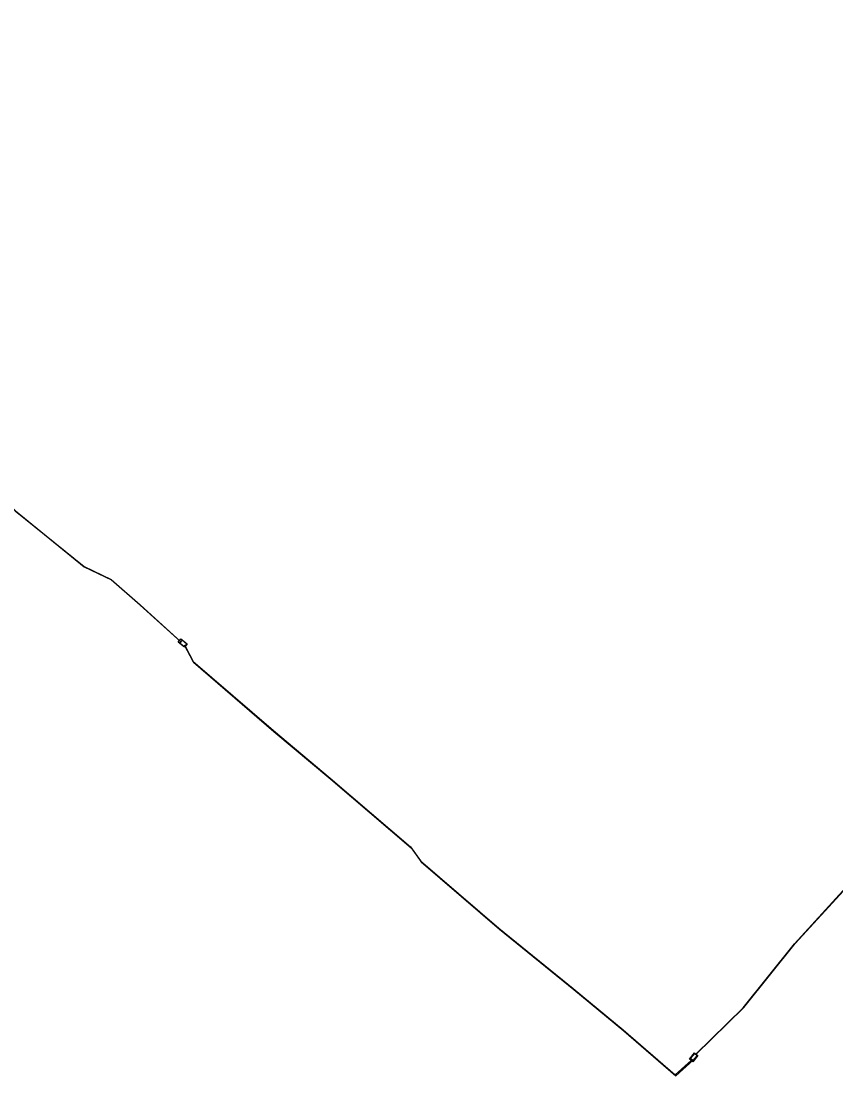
# Model space of a CAD drawing. Extents: x 6494530 to 6506885, y 5884901 to 5892312.
# Drawn here: x 6502046.1 to 6502204.9, y 5886255.2 to 5886460.7 of the extents above; entities that cross this region are included whole.
import ezdxf

# ---------------------------------------------------------------- set-up
doc = ezdxf.new("R2010")
doc.units = 0
for name, color, linetype in [('Studnia_istn_UM_UTP', 7, 'Continuous'), ('studnie do wyrysu', 7, 'Continuous'), ('trasa rurociągu do wyrysu', 7, 'Continuous'), ('W ISTN OTK96J', 7, 'Continuous')]:
    doc.layers.add(name, color=color, linetype=linetype)

msp = doc.modelspace()

# ---------------------------------------------------------------- linework, layer by layer
at = {"layer": 'Studnia_istn_UM_UTP'}
for points in [[(6502177.4, 5886259.54), (6502176.62, 5886258.64), (6502177.15, 5886258.19), (6502177.92, 5886259.09)], [(6502177.4, 5886259.54), (6502176.62, 5886258.64), (6502177.15, 5886258.19), (6502177.92, 5886259.09)], [(6502177.4, 5886259.54), (6502176.62, 5886258.64), (6502177.15, 5886258.19), (6502177.92, 5886259.09)], [(6502177.4, 5886259.54), (6502176.62, 5886258.64), (6502177.15, 5886258.19), (6502177.92, 5886259.09)], [(6502177.4, 5886259.54), (6502176.63, 5886258.64), (6502177.15, 5886258.19), (6502177.92, 5886259.09)], [(6502177.4, 5886259.54), (6502176.63, 5886258.64), (6502177.15, 5886258.19), (6502177.92, 5886259.09)], [(6502177.4, 5886259.54), (6502176.63, 5886258.64), (6502177.15, 5886258.19), (6502177.92, 5886259.09)], [(6502177.4, 5886259.54), (6502176.63, 5886258.64), (6502177.15, 5886258.19), (6502177.92, 5886259.09)], [(6502177.4, 5886259.54), (6502176.63, 5886258.64), (6502177.15, 5886258.19), (6502177.92, 5886259.09)], [(6502177.4, 5886259.54), (6502176.63, 5886258.64), (6502177.15, 5886258.19), (6502177.92, 5886259.09)], [(6502177.4, 5886259.54), (6502176.63, 5886258.64), (6502177.15, 5886258.19), (6502177.92, 5886259.09)], [(6502177.4, 5886259.54), (6502176.63, 5886258.64), (6502177.15, 5886258.19), (6502177.92, 5886259.09)]]:
    msp.add_lwpolyline(points, close=True, dxfattribs=at)
at = {"layer": 'studnie do wyrysu'}
for points in [[(6502078.42, 5886339.31), (6502077.52, 5886340.08), (6502077.07, 5886339.56), (6502077.97, 5886338.78)], [(6502078.42, 5886339.31), (6502077.52, 5886340.08), (6502077.07, 5886339.56), (6502077.97, 5886338.78)], [(6502078.42, 5886339.31), (6502077.52, 5886340.08), (6502077.07, 5886339.56), (6502077.97, 5886338.78)], [(6502078.42, 5886339.31), (6502077.52, 5886340.08), (6502077.07, 5886339.56), (6502077.97, 5886338.78)], [(6502078.42, 5886339.31), (6502077.52, 5886340.08), (6502077.07, 5886339.56), (6502077.97, 5886338.78)], [(6502078.42, 5886339.31), (6502077.52, 5886340.08), (6502077.07, 5886339.56), (6502077.97, 5886338.78)], [(6502177.4, 5886259.54), (6502176.62, 5886258.64), (6502177.15, 5886258.19), (6502177.92, 5886259.09)], [(6502177.4, 5886259.54), (6502176.62, 5886258.64), (6502177.15, 5886258.19), (6502177.92, 5886259.09)], [(6502177.4, 5886259.54), (6502176.62, 5886258.64), (6502177.15, 5886258.19), (6502177.92, 5886259.09)], [(6502177.4, 5886259.54), (6502176.62, 5886258.64), (6502177.15, 5886258.19), (6502177.92, 5886259.09)], [(6502177.4, 5886259.54), (6502176.63, 5886258.64), (6502177.15, 5886258.19), (6502177.92, 5886259.09)], [(6502177.4, 5886259.54), (6502176.63, 5886258.64), (6502177.15, 5886258.19), (6502177.92, 5886259.09)], [(6502177.4, 5886259.54), (6502176.63, 5886258.64), (6502177.15, 5886258.19), (6502177.92, 5886259.09)], [(6502177.4, 5886259.54), (6502176.63, 5886258.64), (6502177.15, 5886258.19), (6502177.92, 5886259.09)], [(6502177.4, 5886259.54), (6502176.63, 5886258.64), (6502177.15, 5886258.19), (6502177.92, 5886259.09)], [(6502177.4, 5886259.54), (6502176.63, 5886258.64), (6502177.15, 5886258.19), (6502177.92, 5886259.09)], [(6502177.4, 5886259.54), (6502176.63, 5886258.64), (6502177.15, 5886258.19), (6502177.92, 5886259.09)], [(6502177.4, 5886259.54), (6502176.63, 5886258.64), (6502177.15, 5886258.19), (6502177.92, 5886259.09)]]:
    msp.add_lwpolyline(points, close=True, dxfattribs=at)
at = {"layer": 'trasa rurociągu do wyrysu'}
for points in [[(6501906.28, 5886460.68), (6501927.76, 5886455.07), (6501950.39, 5886449.55), (6501967.78, 5886433.99), (6501970.36, 5886431.28), (6501986.99, 5886416.88), (6501988.47, 5886414.99), (6502000, 5886404.62), (6502008.53, 5886397.7), (6502009.95, 5886397.06), (6502023.13, 5886385.54), (6502030.39, 5886379.29), (6502034.4, 5886375.44), (6502038.9, 5886371.18), (6502045.02, 5886365.26), (6502058.43, 5886354.38), (6502063.75, 5886351.83), (6502069.36, 5886346.91), (6502077.25, 5886339.75)], [(6501906.28, 5886460.68), (6501927.76, 5886455.07), (6501950.39, 5886449.55), (6501967.78, 5886433.99), (6501970.36, 5886431.28), (6501986.99, 5886416.88), (6501988.47, 5886414.99), (6502000, 5886404.62), (6502008.53, 5886397.7), (6502009.95, 5886397.06), (6502023.13, 5886385.54), (6502030.39, 5886379.29), (6502034.4, 5886375.44), (6502038.9, 5886371.18), (6502045.02, 5886365.26), (6502058.43, 5886354.38), (6502063.75, 5886351.83), (6502069.36, 5886346.91), (6502077.25, 5886339.75)], [(6501906.28, 5886460.68), (6501927.76, 5886455.07), (6501950.39, 5886449.55), (6501967.78, 5886433.99), (6501970.36, 5886431.28), (6501986.99, 5886416.88), (6501988.47, 5886414.99), (6502000, 5886404.62), (6502008.53, 5886397.7), (6502009.95, 5886397.06), (6502023.13, 5886385.54), (6502030.39, 5886379.29), (6502034.4, 5886375.44), (6502038.9, 5886371.18), (6502045.02, 5886365.26), (6502058.43, 5886354.38), (6502063.75, 5886351.83), (6502069.36, 5886346.91), (6502077.25, 5886339.75)], [(6501906.28, 5886460.68), (6501927.76, 5886455.07), (6501950.39, 5886449.55), (6501967.78, 5886433.99), (6501970.36, 5886431.28), (6501986.99, 5886416.88), (6501988.47, 5886414.99), (6502000, 5886404.62), (6502008.53, 5886397.7), (6502009.95, 5886397.06), (6502023.13, 5886385.54), (6502030.39, 5886379.29), (6502034.4, 5886375.44), (6502038.9, 5886371.18), (6502045.02, 5886365.26), (6502058.43, 5886354.38), (6502063.75, 5886351.83), (6502069.36, 5886346.91), (6502077.25, 5886339.75)], [(6501906.28, 5886460.68), (6501927.76, 5886455.07), (6501950.39, 5886449.55), (6501967.78, 5886433.99), (6501970.36, 5886431.28), (6501986.99, 5886416.88), (6501988.47, 5886414.99), (6502000, 5886404.62), (6502008.53, 5886397.7), (6502009.95, 5886397.06), (6502023.13, 5886385.54), (6502030.39, 5886379.29), (6502034.4, 5886375.44), (6502038.9, 5886371.18), (6502045.02, 5886365.26), (6502058.43, 5886354.38), (6502063.75, 5886351.83), (6502069.36, 5886346.91), (6502077.25, 5886339.75)], [(6501906.28, 5886460.68), (6501927.76, 5886455.07), (6501950.39, 5886449.55), (6501967.78, 5886433.99), (6501970.36, 5886431.28), (6501986.99, 5886416.88), (6501988.47, 5886414.99), (6502000, 5886404.62), (6502008.53, 5886397.7), (6502009.95, 5886397.06), (6502023.13, 5886385.54), (6502030.39, 5886379.29), (6502034.4, 5886375.44), (6502038.9, 5886371.18), (6502045.02, 5886365.26), (6502058.43, 5886354.38), (6502063.75, 5886351.83), (6502069.36, 5886346.91), (6502077.25, 5886339.75)], [(6502078.09, 5886338.93), (6502079.73, 5886335.81), (6502095.42, 5886322.31), (6502106.49, 5886312.98), (6502122.13, 5886299.62), (6502124.11, 5886296.88), (6502139.4, 5886283.75), (6502153.87, 5886272.02), (6502163.58, 5886263.95), (6502173.74, 5886255.16), (6502177.15, 5886258.24)], [(6502078.09, 5886338.93), (6502079.74, 5886335.81), (6502095.42, 5886322.31), (6502106.49, 5886312.98), (6502122.13, 5886299.62), (6502124.12, 5886296.88), (6502139.4, 5886283.75), (6502153.88, 5886272.02), (6502163.58, 5886263.95), (6502173.74, 5886255.16), (6502177.15, 5886258.24)], [(6502078.09, 5886338.93), (6502079.74, 5886335.81), (6502095.42, 5886322.31), (6502106.49, 5886312.98), (6502122.13, 5886299.62), (6502124.12, 5886296.88), (6502139.4, 5886283.75), (6502153.88, 5886272.02), (6502163.58, 5886263.95), (6502173.74, 5886255.16), (6502177.15, 5886258.24)], [(6502078.09, 5886338.93), (6502079.74, 5886335.81), (6502095.42, 5886322.31), (6502106.49, 5886312.98), (6502122.13, 5886299.62), (6502124.12, 5886296.88), (6502139.4, 5886283.75), (6502153.88, 5886272.02), (6502163.58, 5886263.95), (6502173.74, 5886255.16), (6502177.15, 5886258.24)], [(6502078.09, 5886338.93), (6502079.74, 5886335.81), (6502095.42, 5886322.31), (6502106.49, 5886312.98), (6502122.13, 5886299.62), (6502124.12, 5886296.88), (6502139.4, 5886283.75), (6502153.88, 5886272.02), (6502163.58, 5886263.95), (6502173.74, 5886255.16), (6502177.15, 5886258.24)], [(6502078.09, 5886338.93), (6502079.73, 5886335.81), (6502095.42, 5886322.31), (6502106.49, 5886312.98), (6502122.13, 5886299.62), (6502124.11, 5886296.88), (6502139.4, 5886283.75), (6502153.87, 5886272.02), (6502163.58, 5886263.95), (6502173.74, 5886255.16), (6502177.15, 5886258.24)], [(6502177.56, 5886259.32), (6502186.85, 5886268.43), (6502196.84, 5886280.89), (6502206.94, 5886291.95), (6502214.73, 5886292.59), (6502220.57, 5886292.45), (6502232.51, 5886285.44), (6502255.22, 5886290.38), (6502268.54, 5886293.6), (6502276.42, 5886293.04), (6502284.58, 5886293.46), (6502294.59, 5886293.36), (6502297.36, 5886293.41)], [(6502177.56, 5886259.32), (6502186.85, 5886268.43), (6502196.84, 5886280.89), (6502206.94, 5886291.95), (6502214.73, 5886292.59), (6502220.57, 5886292.45), (6502232.51, 5886285.44), (6502255.22, 5886290.38), (6502268.54, 5886293.6), (6502276.42, 5886293.04), (6502284.58, 5886293.46), (6502294.59, 5886293.36), (6502297.36, 5886293.41)], [(6502177.56, 5886259.32), (6502186.85, 5886268.43), (6502196.84, 5886280.89), (6502206.94, 5886291.95), (6502214.73, 5886292.59), (6502220.57, 5886292.45), (6502232.51, 5886285.44), (6502255.22, 5886290.38), (6502268.54, 5886293.6), (6502276.42, 5886293.04), (6502284.58, 5886293.46), (6502294.59, 5886293.36), (6502297.36, 5886293.41)], [(6502177.56, 5886259.32), (6502186.85, 5886268.43), (6502196.84, 5886280.89), (6502206.94, 5886291.95), (6502214.73, 5886292.59), (6502220.57, 5886292.45), (6502232.51, 5886285.44), (6502255.22, 5886290.38), (6502268.54, 5886293.6), (6502276.42, 5886293.04), (6502284.58, 5886293.46), (6502294.59, 5886293.36), (6502297.36, 5886293.41)], [(6502177.56, 5886259.32), (6502186.85, 5886268.43), (6502196.84, 5886280.89), (6502206.94, 5886291.95), (6502214.73, 5886292.59), (6502220.57, 5886292.45), (6502232.51, 5886285.44), (6502255.22, 5886290.38), (6502268.54, 5886293.6), (6502276.42, 5886293.04), (6502284.58, 5886293.46), (6502294.59, 5886293.36), (6502297.36, 5886293.41)], [(6502177.56, 5886259.32), (6502186.85, 5886268.43), (6502196.84, 5886280.89), (6502206.94, 5886291.95), (6502214.73, 5886292.59), (6502220.57, 5886292.45), (6502232.51, 5886285.44), (6502255.22, 5886290.38), (6502268.54, 5886293.6), (6502276.42, 5886293.04), (6502284.58, 5886293.46), (6502294.59, 5886293.36), (6502297.36, 5886293.41)]]:
    msp.add_lwpolyline(points, dxfattribs=at)
at = {"layer": 'W ISTN OTK96J'}
for points in [[(6501906.25, 5886460.73), (6501927.73, 5886455.13), (6501950.36, 5886449.61), (6501967.75, 5886434.05), (6501970.33, 5886431.34), (6501986.96, 5886416.94), (6501988.44, 5886415.05), (6501999.97, 5886404.68), (6502008.5, 5886397.76), (6502009.92, 5886397.12), (6502023.1, 5886385.6), (6502030.36, 5886379.35), (6502034.37, 5886375.49), (6502038.87, 5886371.24), (6502044.99, 5886365.32), (6502058.4, 5886354.44), (6502063.72, 5886351.89), (6502069.33, 5886346.96), (6502077.22, 5886339.81)], [(6502077.93, 5886339.19), (6502079.61, 5886335.99), (6502095.3, 5886322.49), (6502106.36, 5886313.17), (6502122, 5886299.81), (6502123.99, 5886297.06), (6502139.27, 5886283.93), (6502153.75, 5886272.2), (6502163.45, 5886264.13), (6502173.61, 5886255.35), (6502176.73, 5886258.17)], [(6502177.63, 5886259.33), (6502187.02, 5886268.49), (6502197.01, 5886280.95), (6502207.11, 5886292.01), (6502214.9, 5886292.65), (6502220.58, 5886292.44), (6502232.68, 5886285.5), (6502255.39, 5886290.44), (6502268.72, 5886293.66), (6502276.59, 5886293.1), (6502284.75, 5886293.52), (6502294.76, 5886293.42), (6502297.2, 5886293.48)]]:
    msp.add_lwpolyline(points, dxfattribs=at)
for points in [[(6502077.28, 5886340.32), (6502078.49, 5886339.34), (6502077.99, 5886338.72), (6502076.78, 5886339.69)], [(6502176.42, 5886258.42), (6502177.38, 5886259.64), (6502178, 5886259.15), (6502177.05, 5886257.92)]]:
    msp.add_lwpolyline(points, close=True, dxfattribs=at)

doc.saveas('drawing.dxf')
